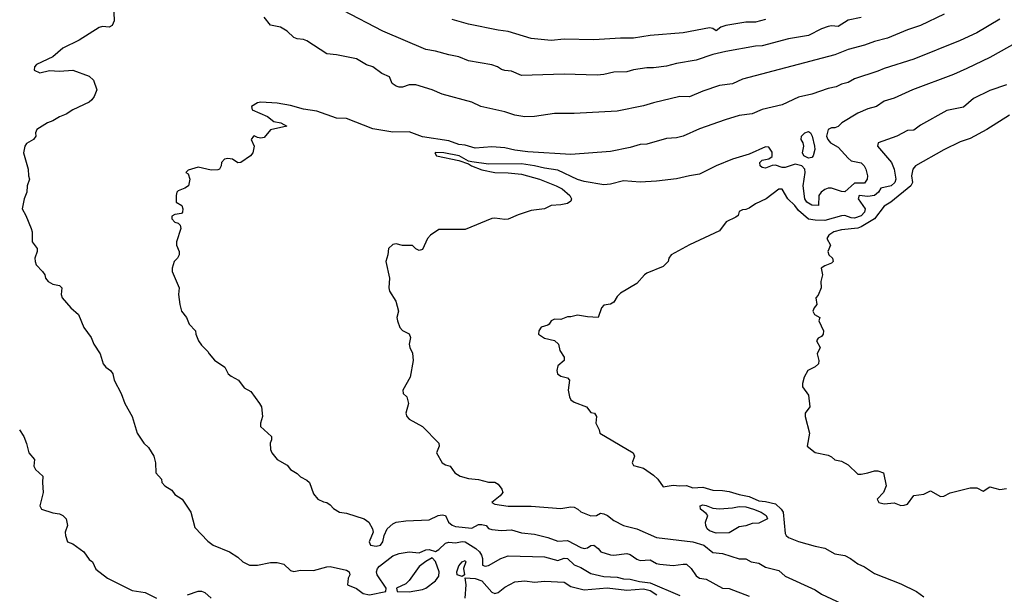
# Model space of a CAD drawing. Header units: metres. Extents: x -46681 to -43747, y -240911 to -237677.
# Tile 628 of 656: x -45387 to -45238, y -239290 to -239203. Entities that reach past the tile are written whole.
import ezdxf

# ---------------------------------------------------------------- set-up
doc = ezdxf.new("R2010")
doc.units = ezdxf.units.M
doc.layers.add('CONTOUR_INDEX', color=1, linetype='Continuous')
doc.layers.add('CONTOUR_INTER', color=3, linetype='Continuous')

msp = doc.modelspace()

# ---------------------------------------------------------------- linework, layer by layer
at = {"layer": 'CONTOUR_INDEX', "elevation": 75}
for points in [[(-45372.9, -239201.02), (-45372.83, -239203.52), (-45373.1, -239204.23), (-45373.6, -239204.5), (-45374.6, -239204.41), (-45375.1, -239204.54), (-45378.1, -239206.46), (-45380.6, -239207.7), (-45382.12, -239209.02), (-45384.6, -239210.16), (-45384.88, -239210.52), (-45384.94, -239211.02), (-45384.1, -239211.41), (-45382.6, -239211.08), (-45381.1, -239211.15), (-45379.1, -239211.01), (-45376.6, -239211.94), (-45375.97, -239212.52), (-45375.45, -239214.02), (-45375.87, -239215.02), (-45376.18, -239215.52), (-45376.6, -239215.87), (-45379.08, -239217.02), (-45380.1, -239217.7), (-45381.1, -239218.1), (-45382.1, -239218.71), (-45382.94, -239219.02), (-45384.56, -239220.02), (-45384.74, -239220.52), (-45384.7, -239221.02), (-45385.06, -239221.52), (-45386.1, -239222.13), (-45386.36, -239222.52), (-45386.57, -239223.52), (-45385.84, -239226.02), (-45385.8, -239227.02), (-45385.65, -239227.52), (-45386, -239228.52), (-45386.06, -239229.52), (-45386.44, -239230.52), (-45386.77, -239232.02), (-45386.21, -239233.02), (-45385.41, -239235.02), (-45385.26, -239235.52), (-45385.26, -239237.02), (-45384.49, -239238.02), (-45384.47, -239238.52), (-45384.82, -239239.52), (-45384.81, -239240.02), (-45384.64, -239240.52), (-45383.66, -239241.52), (-45383.35, -239242.02), (-45383.23, -239242.52), (-45382.84, -239243.02), (-45382.1, -239243.45), (-45381.1, -239243.67), (-45380.75, -239244.02), (-45380.84, -239245.02), (-45380.72, -239245.52), (-45379.39, -239247.02), (-45378.2, -239248.02), (-45377.42, -239250.02), (-45376.31, -239251.52), (-45375.9, -239252.52), (-45374.96, -239254.02), (-45374.47, -239255.52), (-45374.07, -239256.02), (-45373.37, -239256.52), (-45373.04, -239257.02), (-45372.8, -239258.02), (-45371.78, -239260.02), (-45371.22, -239261.52), (-45370.11, -239263.52), (-45369.31, -239266.02), (-45368.32, -239267.52), (-45367.6, -239268.2), (-45366.81, -239269.52), (-45366.54, -239270.52), (-45366.51, -239272.02), (-45365.64, -239273.02), (-45365.58, -239273.52), (-45365.15, -239274.02), (-45364.1, -239274.69), (-45363.6, -239275.3), (-45362.5, -239276.02), (-45361.22, -239278.02), (-45360.6, -239280.32), (-45358.6, -239282.42), (-45357.83, -239283.02), (-45355.33, -239284.02), (-45354.1, -239284.82), (-45353.33, -239285.52), (-45352.29, -239286.02), (-45351.1, -239286.05), (-45349.1, -239285.62), (-45348.1, -239285.65), (-45347.1, -239285.88), (-45346.1, -239286.85), (-45345.6, -239286.97), (-45344.6, -239286.78), (-45342.6, -239286.86), (-45340.6, -239286.26), (-45340.1, -239286.25), (-45337.6, -239286.8), (-45337.21, -239287.02), (-45337.1, -239287.52), (-45337.34, -239288.02), (-45337.46, -239289.02), (-45336.1, -239289.58), (-45335.1, -239290.35), (-45334.1, -239290.51), (-45331.63, -239290.02), (-45331.59, -239289.52), (-45332.96, -239287.52), (-45333.07, -239287.02), (-45332.9, -239286.52), (-45332.6, -239286.18), (-45330.6, -239284.61), (-45329.6, -239284.27), (-45328.1, -239283.99), (-45326.6, -239284.15), (-45325.6, -239283.7), (-45325.1, -239283.67), (-45324.1, -239283.97), (-45323.6, -239283.66), (-45322.6, -239282.71), (-45322.1, -239282.55), (-45321.1, -239282.64), (-45320.1, -239282.45), (-45319.6, -239282.52), (-45318.02, -239283.52), (-45317.44, -239284.02), (-45317.14, -239284.52), (-45317.01, -239285.02), (-45317.01, -239286.02), (-45316.6, -239286.18), (-45316.1, -239286.09), (-45314.24, -239285.02), (-45313.1, -239284.61), (-45307.6, -239284.76), (-45305.6, -239285.3), (-45304.6, -239284.97), (-45304.13, -239285.02), (-45303.1, -239286), (-45302.1, -239286.41), (-45300.6, -239287.31), (-45298.6, -239287.77), (-45296.6, -239287.86), (-45295.6, -239288.09), (-45294.6, -239288.13), (-45293.2, -239288.52), (-45291.6, -239288.71), (-45287.1, -239290.64)], [(-45247.04, -239202.52), (-45250.6, -239204.25), (-45252.6, -239204.9), (-45255.6, -239206.17), (-45257.6, -239206.65), (-45259.1, -239207.22), (-45261.6, -239207.9), (-45263.6, -239208.69), (-45277.6, -239212.37), (-45279.1, -239213.07), (-45281.1, -239213.36), (-45283.6, -239214.21), (-45285.6, -239215.07), (-45287.1, -239215.02), (-45291.1, -239215.97), (-45292.6, -239216.44), (-45296.6, -239217.23), (-45303.1, -239217.59), (-45306.1, -239217.59), (-45309.1, -239218.05), (-45310.6, -239218.08), (-45312.1, -239217.82), (-45313.6, -239217.31), (-45317.24, -239216.52), (-45318.6, -239215.89), (-45323.1, -239214.63), (-45324.6, -239213.99), (-45327.1, -239213.22), (-45328.1, -239213.22), (-45329.1, -239213.59), (-45329.6, -239213.6), (-45330.1, -239213.43), (-45330.68, -239213.02), (-45331.11, -239212.02), (-45332.27, -239211.52), (-45333.6, -239210.53), (-45334.6, -239210.22), (-45336.1, -239209.28), (-45339.1, -239208.69), (-45340.6, -239208.52), (-45343.6, -239206.57), (-45344.1, -239206.39), (-45345.1, -239206.29), (-45345.6, -239206.04), (-45346.6, -239205.11), (-45347.6, -239204.52), (-45349.1, -239204.2), (-45350.1, -239202.98)], [(-45324.6, -239284.91), (-45325.6, -239285.46), (-45326.6, -239286.25), (-45328.1, -239288.34), (-45328.6, -239288.84), (-45330.01, -239289.52), (-45329.94, -239290.02), (-45328.1, -239290.06), (-45326.1, -239289.72), (-45325.6, -239289.51), (-45324.1, -239288.39), (-45323.6, -239287.68), (-45323.56, -239287.02), (-45324.1, -239285.47), (-45324.6, -239284.91)]]:
    msp.add_lwpolyline(points, dxfattribs=at)
at = {"layer": 'CONTOUR_INTER'}
for points, elevation in [([(-45238.6, -239203.27), (-45242.1, -239205.36), (-45244.6, -239206.54), (-45251.6, -239209.35), (-45256.1, -239210.74), (-45257.1, -239211.19), (-45260.6, -239212.35), (-45261.6, -239212.89), (-45262.6, -239213.15), (-45263.39, -239213.52), (-45264.6, -239213.78), (-45267.1, -239214.66), (-45269.1, -239215.09), (-45271.6, -239216.26), (-45274.6, -239216.97), (-45276.1, -239217.62), (-45278.1, -239217.91), (-45280.24, -239218.52), (-45284.1, -239219.91), (-45286.6, -239221.02), (-45287.6, -239221.25), (-45289.1, -239221.38), (-45292.1, -239222.21), (-45293.1, -239222.27), (-45294.6, -239222.74), (-45297.6, -239223.34), (-45303.6, -239223.82), (-45310.1, -239223.41), (-45312.1, -239223.16), (-45313.6, -239222.77), (-45315.6, -239222.64), (-45318.1, -239222.84), (-45319.6, -239222.36), (-45320.6, -239222.29), (-45322.1, -239221.73), (-45326.1, -239221.1), (-45328.1, -239220.37), (-45330.6, -239220.41), (-45333.6, -239219.89), (-45337.6, -239218.36), (-45339.1, -239218.27), (-45342.1, -239217.25), (-45344.1, -239216.91), (-45346.1, -239216.35), (-45348.1, -239216.01), (-45350.6, -239215.85), (-45351.1, -239215.99), (-45351.98, -239216.52), (-45351.9, -239217.02), (-45349.6, -239218.02), (-45348.6, -239218.81), (-45347.57, -239219.02), (-45346.66, -239219.52), (-45349.1, -239220.05), (-45350.1, -239221.21), (-45350.6, -239221.33), (-45351.1, -239221.23), (-45351.6, -239220.96), (-45351.69, -239221.02), (-45352.05, -239221.52), (-45351.62, -239222.52), (-45351.81, -239223.52), (-45352.18, -239224.02), (-45353.6, -239225.02), (-45354.1, -239225.07), (-45354.89, -239224.52), (-45355.6, -239224.39), (-45356.11, -239224.52), (-45356.57, -239225.02), (-45356.6, -239225.53), (-45356.86, -239226.02), (-45357.1, -239226.13), (-45358.1, -239226.17), (-45360.1, -239225.73), (-45361.6, -239226.15), (-45361.94, -239226.52), (-45361.6, -239226.74), (-45361.35, -239227.52), (-45361.56, -239228.52), (-45362.1, -239228.9), (-45363.1, -239229.32), (-45363.33, -239229.52), (-45363.44, -239230.02), (-45363.41, -239231.02), (-45362.58, -239231.52), (-45362.42, -239232.02), (-45362.48, -239232.52), (-45362.6, -239232.75), (-45363.6, -239232.89), (-45364.1, -239233.12), (-45364.1, -239233.57), (-45363.6, -239234.06), (-45363.1, -239234.19), (-45362.79, -239234.52), (-45362.72, -239235.02), (-45363.35, -239237.02), (-45363.37, -239237.52), (-45362.99, -239238.52), (-45362.97, -239239.02), (-45363.23, -239239.52), (-45363.71, -239240.02), (-45364.01, -239241.02), (-45364.02, -239241.52), (-45362.97, -239244.02), (-45363.05, -239245.02), (-45362.87, -239246.52), (-45362.6, -239247.52), (-45361.84, -239248.52), (-45361.46, -239249.52), (-45360.47, -239250.52), (-45360.43, -239251.02), (-45360.02, -239252.02), (-45359.6, -239252.67), (-45358.6, -239253.64), (-45358.41, -239254.02), (-45357.6, -239254.96), (-45356.07, -239256.02), (-45355.52, -239257.02), (-45355.1, -239257.41), (-45353.95, -239258.02), (-45353.1, -239259.17), (-45352.1, -239259.7), (-45350.77, -239261.52), (-45350.49, -239262.02), (-45350.36, -239263.52), (-45350.66, -239264.52), (-45350.64, -239265.02), (-45348.95, -239266.52), (-45348.95, -239267.02), (-45349.19, -239267.52), (-45349.14, -239268.52), (-45348.91, -239269.02), (-45348.1, -239270.02), (-45346.6, -239270.9), (-45346.1, -239271.53), (-45345.1, -239272.13), (-45344.6, -239272.64), (-45343.6, -239273.13), (-45343.21, -239273.52), (-45342.6, -239275.21), (-45341.96, -239276.02), (-45341.1, -239276.44), (-45340.6, -239276.55), (-45340.1, -239276.89), (-45339.6, -239277.44), (-45338.67, -239278.02), (-45337.6, -239278.16), (-45334.94, -239279.02), (-45334.23, -239279.52), (-45333.66, -239280.52), (-45333.56, -239281.02), (-45334.17, -239282.52), (-45333.95, -239283.02), (-45333.1, -239283.16), (-45332.44, -239283.02), (-45332.1, -239282.52), (-45331.91, -239281.52), (-45331.44, -239280.52), (-45330.6, -239279.79), (-45330.1, -239279.53), (-45328.6, -239279.3), (-45325.1, -239279.15), (-45323.72, -239278.52), (-45323.1, -239278.41), (-45322.6, -239278.52), (-45322.14, -239279.52), (-45321.6, -239279.97), (-45321.1, -239280.15), (-45318.6, -239280.42), (-45317.6, -239279.87), (-45317.1, -239279.88), (-45316.42, -239280.02), (-45316.1, -239280.48), (-45315.6, -239280.64), (-45314.1, -239280.77), (-45312.6, -239280.67), (-45311.1, -239281.12), (-45309.1, -239281.35), (-45307.1, -239281.82), (-45305.6, -239282.41), (-45304.1, -239282.28), (-45302.1, -239283.37), (-45301.6, -239283.52), (-45301.1, -239283.39), (-45300.6, -239283.03), (-45300.1, -239283.01), (-45299.44, -239283.52), (-45299.08, -239284.02), (-45297.6, -239284.45), (-45297.1, -239284.53), (-45295.1, -239284.25), (-45294.6, -239284.41), (-45293.6, -239285.12), (-45293.1, -239285.3), (-45291.6, -239285.22), (-45290.6, -239285.78), (-45290.1, -239285.89), (-45288.1, -239286.1), (-45286.6, -239285.86), (-45286.1, -239285.9), (-45285.36, -239286.52), (-45284.6, -239287.65), (-45284.1, -239288), (-45283.1, -239288.13), (-45280.61, -239289.52), (-45279.6, -239289.58), (-45276.6, -239290.72)], 74), ([(-45259.6, -239203.03), (-45261.6, -239203.45), (-45263.1, -239204.42), (-45264.1, -239204.31), (-45264.6, -239204.4), (-45265.6, -239204.75), (-45267.6, -239205.75), (-45270.6, -239206.25), (-45274.6, -239207.33), (-45275.6, -239207.38), (-45280.1, -239208.2), (-45282.1, -239208.65), (-45284.6, -239209.48), (-45287.6, -239210.02), (-45289.1, -239210.42), (-45291.1, -239210.67), (-45292.1, -239210.65), (-45294.1, -239210.98), (-45295.1, -239211.29), (-45297.1, -239211.34), (-45298.6, -239211.69), (-45299.6, -239211.77), (-45304.6, -239211.64), (-45311.1, -239211.8), (-45312.6, -239211.16), (-45313.6, -239211.09), (-45314.1, -239210.92), (-45314.72, -239210.52), (-45315.6, -239210.23), (-45319.1, -239209.61), (-45320.6, -239208.97), (-45322.1, -239208.71), (-45324.1, -239208.14), (-45325.6, -239207.9), (-45332.1, -239205.11), (-45338.1, -239201.95)], 76), ([(-45274.1, -239203.35), (-45275.6, -239203.74), (-45277.1, -239203.73), (-45280.1, -239204.23), (-45280.89, -239204.52), (-45281.6, -239205.05), (-45282.1, -239204.72), (-45282.6, -239204.62), (-45286.6, -239205.36), (-45291.6, -239205.78), (-45294.1, -239206.19), (-45296.1, -239206.18), (-45300.1, -239206.44), (-45304.6, -239206.32), (-45306.6, -239206.51), (-45309.6, -239206.24), (-45313.1, -239205.14), (-45314.6, -239204.97), (-45319.1, -239204.05), (-45321.6, -239203.33)], 77), ([(-45234.6, -239206.01), (-45240.1, -239209.11), (-45243.6, -239210.77), (-45245.6, -239211.69), (-45251.83, -239214.02), (-45254.6, -239215.27), (-45256.1, -239215.73), (-45257.28, -239216.52), (-45258.6, -239216.89), (-45260.1, -239217.53), (-45262.55, -239219.02), (-45263.1, -239219.53), (-45263.6, -239219.77), (-45264.1, -239219.74), (-45264.6, -239219.99), (-45264.85, -239221.02), (-45264.67, -239221.52), (-45264.23, -239222.02), (-45263.1, -239222.67), (-45261.6, -239224.37), (-45261.1, -239224.74), (-45259.6, -239225.06), (-45259.16, -239225.52), (-45258.91, -239226.02), (-45258.67, -239227.02), (-45258.69, -239227.52), (-45259.1, -239228.12), (-45260.6, -239228.14), (-45262.1, -239229.45), (-45262.6, -239229.41), (-45264.1, -239228.91), (-45264.6, -239228.92), (-45265.1, -239229.12), (-45265.66, -239229.52), (-45266.04, -239230.02), (-45266.08, -239231.52), (-45267.1, -239231.48), (-45267.85, -239231.02), (-45268.14, -239230.52), (-45268.42, -239228.52), (-45268.07, -239226.52), (-45268.14, -239226.02), (-45268.6, -239225.52), (-45269.6, -239225.28), (-45271.1, -239225.78), (-45271.6, -239225.76), (-45272.6, -239225.43), (-45273.1, -239225.45), (-45274.1, -239225.85), (-45274.6, -239225.77), (-45274.92, -239225.52), (-45274.95, -239225.02), (-45274.6, -239224.68), (-45273.6, -239224.43), (-45273.1, -239224.08), (-45273.1, -239223.44), (-45273.6, -239222.67), (-45274.1, -239222.62), (-45276.6, -239223.74), (-45279.1, -239224.52), (-45281.6, -239225.52), (-45284.1, -239226.79), (-45285.6, -239227.01), (-45287.6, -239227.5), (-45290.6, -239227.83), (-45293.1, -239227.97), (-45295.6, -239227.78), (-45297.6, -239228.3), (-45298.6, -239228.39), (-45301.6, -239227.91), (-45302.6, -239227.59), (-45305.6, -239226.19), (-45307.6, -239225.88), (-45309.1, -239225.49), (-45311.1, -239225.19), (-45316.1, -239225.25), (-45318.6, -239224.93), (-45319.1, -239224.82), (-45320.55, -239224.02), (-45322.84, -239223.52), (-45324.1, -239223.5), (-45324.2, -239223.52), (-45323.98, -239224.02), (-45320.6, -239224.72), (-45319.1, -239225.21), (-45318.64, -239225.52), (-45317.1, -239226.14), (-45315.1, -239226.53), (-45313.1, -239226.56), (-45311.1, -239226.79), (-45308.37, -239227.52), (-45305.84, -239228.52), (-45304.91, -239229.02), (-45303.77, -239230.02), (-45303.51, -239230.52), (-45303.6, -239230.87), (-45304.1, -239231.21), (-45305.1, -239231.42), (-45306.6, -239231.52), (-45307.6, -239232.03), (-45309.6, -239232.29), (-45311.6, -239232.92), (-45313.1, -239233.6), (-45313.6, -239233.64), (-45315.1, -239233.43), (-45315.6, -239233.51), (-45319.6, -239235.15), (-45323.6, -239235.18), (-45324.9, -239236.02), (-45325.33, -239236.52), (-45326.1, -239238.21), (-45326.6, -239238.33), (-45327.1, -239238.07), (-45327.6, -239237.6), (-45329.1, -239237.58), (-45330.1, -239237.31), (-45330.6, -239237.42), (-45331.24, -239238.02), (-45331.32, -239239.02), (-45331.62, -239240.02), (-45331.09, -239242.52), (-45331.19, -239244.02), (-45331.08, -239244.52), (-45330.14, -239246.02), (-45329.74, -239247.52), (-45330, -239248.52), (-45329.9, -239249.02), (-45329.51, -239250.02), (-45329.1, -239250.48), (-45328.1, -239250.97), (-45327.89, -239251.52), (-45328.1, -239252.52), (-45328.03, -239253.02), (-45327.6, -239253.92), (-45327.48, -239255.02), (-45327.97, -239257.52), (-45329.05, -239259.52), (-45329.03, -239260.02), (-45328.47, -239260.52), (-45328.19, -239261.52), (-45328.62, -239263.02), (-45328.44, -239263.52), (-45328.1, -239263.92), (-45326.07, -239265.02), (-45323.62, -239267.52), (-45323.56, -239268.02), (-45323.97, -239269.02), (-45323.1, -239270.5), (-45322.6, -239270.85), (-45321.88, -239271.02), (-45321.17, -239272.02), (-45320.38, -239272.52), (-45319.1, -239272.9), (-45317.6, -239273.07), (-45316.1, -239273.45), (-45315.1, -239273.46), (-45314.6, -239273.78), (-45314.06, -239274.52), (-45313.92, -239275.02), (-45314.34, -239275.52), (-45315.58, -239276.52), (-45315.1, -239276.79), (-45313.1, -239277.09), (-45309.6, -239277.07), (-45305.1, -239277.43), (-45303.6, -239277.17), (-45303.1, -239277.23), (-45302.54, -239277.52), (-45302.1, -239277.93), (-45300.6, -239278.58), (-45299.72, -239278.52), (-45299.1, -239278.14), (-45298.6, -239278.24), (-45298.03, -239278.52), (-45297.1, -239279.27), (-45295.6, -239280.04), (-45293.61, -239280.52), (-45290.6, -239281.84), (-45285.1, -239282.52), (-45283.46, -239283.02), (-45282.1, -239284.09), (-45280.6, -239284.25), (-45278.1, -239285.08), (-45277.1, -239285.05), (-45276.3, -239285.52), (-45275.1, -239285.74), (-45274.1, -239286.34), (-45272.1, -239286.86), (-45271.1, -239287.7), (-45266.6, -239289.78), (-45265.6, -239290.43), (-45262.6, -239291.82)], 73), ([(-45237.6, -239213.22), (-45240.1, -239214.11), (-45242.6, -239215.29), (-45244.1, -239216.6), (-45246.6, -239217.13), (-45250.6, -239219.36), (-45251.6, -239220.09), (-45252.6, -239220.18), (-45254.2, -239221.02), (-45257.04, -239222.02), (-45257.11, -239222.52), (-45254.99, -239225.02), (-45254.61, -239226.02), (-45254.36, -239227.52), (-45254.5, -239228.02), (-45255.05, -239228.52), (-45256.6, -239228.89), (-45256.98, -239229.52), (-45257.6, -239230.03), (-45258.6, -239230.15), (-45259.91, -239230.02), (-45260.06, -239230.52), (-45259.01, -239232.02), (-45259.1, -239232.52), (-45259.6, -239233.09), (-45260.6, -239233.42), (-45261.1, -239233.38), (-45262.1, -239233.06), (-45262.6, -239233.11), (-45265.1, -239233.81), (-45266.6, -239233.77), (-45267.6, -239233.58), (-45269.1, -239232.28), (-45269.64, -239231.52), (-45270.74, -239230.52), (-45271.6, -239229.03), (-45272.1, -239229.05), (-45274.02, -239230.52), (-45275.6, -239231.25), (-45276.6, -239231.92), (-45277.1, -239232.15), (-45277.6, -239232.18), (-45278.1, -239232.45), (-45278.27, -239233.02), (-45278.6, -239233.31), (-45280.05, -239234.02), (-45281.1, -239235.37), (-45285.6, -239237.5), (-45288.38, -239239.02), (-45288.75, -239239.52), (-45288.87, -239240.02), (-45289.6, -239240.77), (-45292.1, -239241.78), (-45292.44, -239242.02), (-45293.6, -239243.36), (-45296.1, -239244.83), (-45296.6, -239245.31), (-45297.1, -239246.17), (-45297.6, -239246.46), (-45298.6, -239246.65), (-45298.96, -239247.02), (-45299.48, -239248.52), (-45301.1, -239248.42), (-45302.6, -239248.14), (-45303.6, -239248.42), (-45304.1, -239248.41), (-45305.1, -239248.81), (-45306.1, -239248.75), (-45306.6, -239249), (-45306.88, -239249.52), (-45307.1, -239249.65), (-45308.1, -239249.97), (-45308.46, -239250.52), (-45308.49, -239251.02), (-45307.6, -239251.64), (-45306.1, -239251.98), (-45305.46, -239252.52), (-45305.28, -239253.52), (-45304.64, -239254.52), (-45304.64, -239255.02), (-45305.6, -239255.84), (-45305.73, -239256.52), (-45305.63, -239257.02), (-45305.1, -239257.4), (-45304.1, -239257.66), (-45303.81, -239258.02), (-45304.02, -239259.52), (-45303.83, -239260.52), (-45303.6, -239260.97), (-45303.1, -239261.31), (-45301.23, -239262.02), (-45300.6, -239262.91), (-45300.03, -239263.02), (-45299.71, -239263.52), (-45299.82, -239264.52), (-45299.29, -239265.52), (-45299.23, -239266.02), (-45294.18, -239269.02), (-45293.97, -239269.52), (-45294.33, -239270.52), (-45294.1, -239270.93), (-45292.6, -239271.33), (-45291.1, -239272.37), (-45290.42, -239273.02), (-45289.6, -239274.14), (-45288.1, -239273.9), (-45287.1, -239274.02), (-45286.1, -239273.98), (-45285.1, -239274.33), (-45283.6, -239274.21), (-45282.1, -239274.67), (-45280.6, -239274.7), (-45279.6, -239274.86), (-45278.1, -239275.34), (-45276.6, -239275.62), (-45275.1, -239276.3), (-45274.1, -239276.39), (-45272.6, -239276.76), (-45271.72, -239277.52), (-45271.42, -239278.02), (-45271.1, -239281.21), (-45270.97, -239281.52), (-45270.6, -239281.82), (-45269.1, -239282.46), (-45266.6, -239283.17), (-45265.1, -239283.45), (-45263.6, -239284.29), (-45262.1, -239284.58), (-45261.23, -239285.02), (-45260.1, -239285.83), (-45259.1, -239286.29), (-45257.6, -239287.3), (-45253.6, -239288.84), (-45251.24, -239290.02), (-45250.1, -239290.82)], 72), ([(-45237.1, -239217.85), (-45240.55, -239220.02), (-45243.1, -239221.36), (-45244.6, -239221.87), (-45247.1, -239223.09), (-45251.37, -239225.52), (-45251.77, -239226.02), (-45251.9, -239226.52), (-45251.99, -239227.02), (-45251.81, -239228.02), (-45252.1, -239228.52), (-45255.1, -239231.03), (-45256.1, -239231.64), (-45257.6, -239233.57), (-45259.6, -239234.78), (-45260.1, -239234.96), (-45262.6, -239235.21), (-45263.76, -239235.52), (-45264.52, -239236.02), (-45264.81, -239236.52), (-45264.27, -239237.52), (-45264.65, -239238.52), (-45264.53, -239239.02), (-45263.97, -239239.52), (-45263.83, -239240.02), (-45264.1, -239240.28), (-45265.1, -239240.66), (-45265.66, -239241.02), (-45265.46, -239242.02), (-45265.71, -239243.02), (-45265.69, -239244.02), (-45266.1, -239245.1), (-45266.47, -239245.52), (-45266.33, -239246.52), (-45266.72, -239247.02), (-45266.91, -239247.52), (-45266.66, -239248.02), (-45265.89, -239248.52), (-45266, -239249.02), (-45265.3, -239250.52), (-45265.34, -239251.02), (-45265.6, -239251.4), (-45266.1, -239251.64), (-45266.36, -239252.02), (-45265.83, -239253.02), (-45266.27, -239254.02), (-45266.03, -239255.02), (-45266.09, -239255.52), (-45266.6, -239255.99), (-45267.67, -239256.52), (-45268.23, -239257.52), (-45268.49, -239258.52), (-45268.49, -239259.02), (-45267.6, -239260.27), (-45267.41, -239262.02), (-45268.1, -239263.02), (-45268.11, -239263.52), (-45267.43, -239266.02), (-45267.81, -239268.02), (-45266.6, -239268.96), (-45264.6, -239269.36), (-45264.1, -239269.61), (-45263.6, -239270.07), (-45262.6, -239270.28), (-45261.6, -239270.82), (-45260.1, -239272.22), (-45259.6, -239272.25), (-45258.6, -239272.05), (-45257.6, -239271.73), (-45257.1, -239271.75), (-45256.21, -239272.02), (-45255.82, -239274.02), (-45256.23, -239275.02), (-45257.17, -239276.02), (-45256.92, -239276.52), (-45256.1, -239276.72), (-45254.6, -239276.6), (-45253.6, -239276.97), (-45253.1, -239276.96), (-45252.6, -239276.77), (-45251.6, -239275.49), (-45250.1, -239275.27), (-45249.1, -239274.78), (-45247.6, -239275.65), (-45247.1, -239275.55), (-45246.1, -239275.07), (-45243.1, -239274.32), (-45242.1, -239274.32), (-45241.1, -239274.8), (-45240.1, -239274.15), (-45238.6, -239274.59), (-45237.6, -239274.41)], 71), ([(-45268.16, -239220.52), (-45267.6, -239220.33), (-45267.3, -239220.52), (-45267.03, -239221.02), (-45266.67, -239222.52), (-45266.62, -239223.02), (-45266.9, -239224.02), (-45267.1, -239224.23), (-45267.6, -239224.35), (-45268.31, -239224.02), (-45268.49, -239223.52), (-45268.28, -239222.52), (-45268.39, -239222.02), (-45268.72, -239221.52), (-45268.63, -239221.02), (-45268.16, -239220.52)], 74), ([(-45387.16, -239265.52), (-45386.51, -239266.52), (-45386.1, -239267.58), (-45385.75, -239269.02), (-45384.87, -239270.02), (-45384.98, -239271.02), (-45384.74, -239271.52), (-45383.62, -239272.52), (-45383.7, -239273.52), (-45383.58, -239275.02), (-45384.07, -239277.02), (-45383.84, -239277.52), (-45382.1, -239278.12), (-45381.1, -239278.27), (-45380.58, -239278.52), (-45380.1, -239279), (-45379.87, -239280.02), (-45380.24, -239281.02), (-45380.21, -239281.52), (-45379.87, -239282.52), (-45379.1, -239282.81), (-45377.41, -239284.02), (-45376.6, -239285.15), (-45376.09, -239285.52), (-45375.6, -239286.64), (-45373.81, -239288.02), (-45370.1, -239289.85), (-45368.1, -239290.15), (-45366.41, -239291.02)], 76), ([(-45284.01, -239277.02), (-45283.6, -239276.91), (-45283.1, -239276.97), (-45282.1, -239277.41), (-45281.1, -239277.49), (-45279.1, -239277.33), (-45278.1, -239277.12), (-45277.1, -239277.21), (-45275.91, -239277.52), (-45274.76, -239278.02), (-45273.98, -239278.52), (-45273.81, -239279.02), (-45275.1, -239279.66), (-45276.1, -239279.71), (-45277.1, -239280.06), (-45278.1, -239280.22), (-45279.6, -239281.15), (-45281.6, -239281.2), (-45282.6, -239280.83), (-45282.93, -239280.52), (-45283.16, -239280.02), (-45283.18, -239279.52), (-45282.85, -239278.52), (-45283.1, -239278.19), (-45283.98, -239277.52), (-45284.01, -239277.02)], 73), ([(-45320.06, -239285.52), (-45319.6, -239285.33), (-45319.5, -239285.52), (-45319.85, -239286.52), (-45319.72, -239287.52), (-45320.1, -239287.77), (-45320.83, -239287.52), (-45320.89, -239287.02), (-45320.6, -239286.15), (-45320.06, -239285.52)], 76), ([(-45319.62, -239291.02), (-45319.49, -239289.02), (-45319.6, -239287.95), (-45318.1, -239288.05), (-45317.1, -239288.39), (-45315.6, -239290.11), (-45315.1, -239290.31), (-45314.6, -239290.18), (-45313.6, -239289.39), (-45312.1, -239288.57), (-45310.6, -239288.4), (-45309.1, -239288.59), (-45307.6, -239288.44), (-45304.6, -239288.63), (-45303.6, -239289.26), (-45301.6, -239289.75), (-45298.1, -239289.47), (-45295.1, -239289.83), (-45292.6, -239289.61), (-45291.6, -239289.85), (-45290.57, -239290.52)], 76), ([(-45361.69, -239290.52), (-45360.1, -239289.97), (-45359.6, -239289.97), (-45359.1, -239290.17), (-45358.1, -239291.04)], 76)]:
    msp.add_lwpolyline(points, dxfattribs=dict(at, elevation=elevation))

doc.saveas('drawing.dxf')
